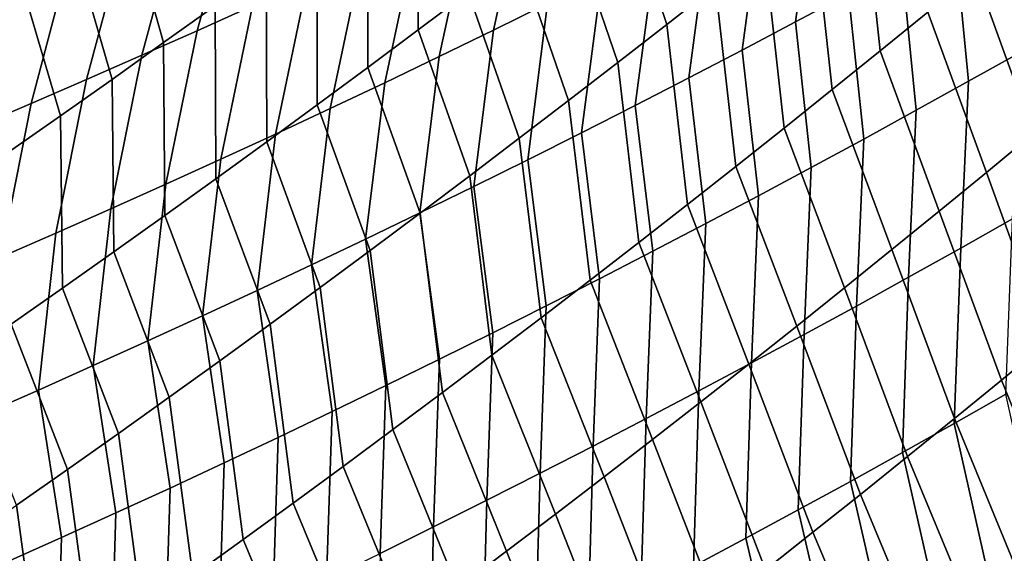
# Model space of a CAD drawing. Header units: metres. Extents: x -240 to 45, y -77 to 27.
# Tile 997 of 1056: x 28.489 to 30.187, y -23.57 to -22.649. Entities that reach past the tile are written whole.
import ezdxf

# ---------------------------------------------------------------- set-up
doc = ezdxf.new("R2010")
doc.units = ezdxf.units.M
doc.layers.add('solid_102011X2', color=7, linetype='CONTINUOUS')

msp = doc.modelspace()

# ---------------------------------------------------------------- linework, layer by layer
at = {"layer": 'solid_102011X2'}
for points in [[(29.262505, -22.60202, 81.812614), (29.176115, -22.667013, 81.777588), (29.177694, -22.366995, 81.462105), (29.264891, -22.301573, 81.495857)], [(30.055197, -22.636143, 82.764595), (29.972919, -22.703182, 82.724838), (29.939541, -22.391144, 82.413055), (30.022442, -22.323772, 82.451302)], [(29.689032, -22.591356, 82.299591), (29.604923, -22.657455, 82.262199), (29.519892, -22.405041, 81.918991), (29.605097, -22.338718, 81.95488)], [(29.863852, -22.384684, 121.40609), (29.826965, -22.653326, 121.124489), (29.918633, -22.604401, 121.079971), (29.956064, -22.335863, 121.362328)], [(29.458223, -22.357069, 121.900856), (29.364086, -22.403038, 121.941963), (29.30617, -22.667677, 121.661308), (29.399626, -22.621712, 121.619667)], [(28.961229, -22.37005, 122.427025), (28.865234, -22.413036, 122.465569), (28.795422, -22.668341, 122.181068), (28.89064, -22.625395, 122.142128)], [(29.176115, -22.667013, 81.777588), (29.08943, -22.73167, 81.742783), (29.090216, -22.432074, 81.428566), (29.177694, -22.366995, 81.462105)], [(28.826071, -22.625242, 81.329277), (28.737453, -22.688934, 81.296631), (28.671484, -22.455988, 80.949966), (28.76132, -22.392107, 80.98127)], [(29.771423, -22.433037, 121.449509), (29.735071, -22.70179, 121.168655), (29.826965, -22.653326, 121.124489), (29.863852, -22.384684, 121.40609)], [(29.972919, -22.703182, 82.724838), (29.890331, -22.769913, 82.685295), (29.856339, -22.458199, 82.375015), (29.939541, -22.391144, 82.413055)], [(29.364086, -22.403038, 121.941963), (29.269762, -22.448513, 121.982712), (29.212517, -22.713152, 121.702599), (29.30617, -22.667677, 121.661308)], [(29.604923, -22.657455, 82.262199), (29.520512, -22.72323, 82.225021), (29.434393, -22.471033, 81.883324), (29.519892, -22.405041, 81.918991)], [(28.865234, -22.413036, 122.465569), (28.769077, -22.455502, 122.503754), (28.700033, -22.71077, 122.219643), (28.795422, -22.668341, 122.181068)], [(29.08943, -22.73167, 81.742783), (29.002445, -22.795988, 81.708199), (29.002451, -22.496811, 81.395248), (29.090216, -22.432074, 81.428566)], [(29.678783, -22.480921, 121.492577), (29.642958, -22.74979, 121.212463), (29.735071, -22.70179, 121.168655), (29.771423, -22.433037, 121.449509)], [(28.737453, -22.688934, 81.296631), (28.648554, -22.752274, 81.264206), (28.581375, -22.519506, 80.918892), (28.671484, -22.455988, 80.949966)], [(28.769077, -22.455502, 122.503754), (28.67276, -22.497442, 122.541573), (28.604479, -22.752678, 122.257843), (28.700033, -22.71077, 122.219643)], [(29.269762, -22.448513, 121.982712), (29.175251, -22.49349, 122.023109), (29.118671, -22.758133, 121.743515), (29.212517, -22.713152, 121.702599)], [(29.890331, -22.769913, 82.685295), (29.80743, -22.83633, 82.645981), (29.772837, -22.524937, 82.337196), (29.856339, -22.458199, 82.375015)], [(30.10128, -22.505188, 120.989883), (30.125534, -22.755684, 120.688988), (30.215492, -22.705286, 120.642586), (30.192253, -22.45491, 120.944321)], [(29.520512, -22.72323, 82.225021), (29.435793, -22.788683, 82.188072), (29.348598, -22.536692, 81.847862), (29.434393, -22.471033, 81.883324)], [(29.175251, -22.49349, 122.023109), (29.080559, -22.537966, 122.063141), (29.024635, -22.80262, 121.784073), (29.118671, -22.758133, 121.743515)], [(29.585936, -22.52833, 121.535294), (29.550625, -22.797321, 121.255913), (29.642958, -22.74979, 121.212463), (29.678783, -22.480921, 121.492577)], [(28.67276, -22.497442, 122.541573), (28.576286, -22.538851, 122.579018), (28.50876, -22.79406, 122.29567), (28.604479, -22.752678, 122.257843)], [(29.002445, -22.795988, 81.708199), (28.915167, -22.859966, 81.673843), (28.914402, -22.561199, 81.362152), (29.002451, -22.496811, 81.395248)], [(30.010071, -22.555021, 121.035103), (30.035334, -22.805647, 120.735039), (30.125534, -22.755684, 120.688988), (30.10128, -22.505188, 120.989883)], [(30.317902, -22.778463, 83.177719), (30.237246, -22.845774, 83.135933), (30.137161, -22.568792, 82.804565), (30.218817, -22.501137, 82.844757)], [(28.648554, -22.752274, 81.264206), (28.55937, -22.815258, 81.232018), (28.490995, -22.582663, 80.888046), (28.581375, -22.519506, 80.918892)], [(29.492882, -22.575262, 121.57766), (29.458075, -22.844381, 121.299004), (29.550625, -22.797321, 121.255913), (29.585936, -22.52833, 121.535294)], [(29.80743, -22.83633, 82.645981), (29.724213, -22.902433, 82.60688), (29.689032, -22.591356, 82.299591), (29.772837, -22.524937, 82.337196)], [(28.576286, -22.538851, 122.579018), (28.479662, -22.579727, 122.616104), (28.412884, -22.834913, 122.333122), (28.50876, -22.79406, 122.29567)], [(29.080559, -22.537966, 122.063141), (28.985687, -22.581936, 122.102814), (28.930412, -22.846603, 121.824257), (29.024635, -22.80262, 121.784073)], [(29.435793, -22.788683, 82.188072), (29.350765, -22.853809, 82.151329), (29.262505, -22.60202, 81.812614), (29.348598, -22.536692, 81.847862)], [(28.915167, -22.859966, 81.673843), (28.827591, -22.923603, 81.639709), (28.826071, -22.625242, 81.329277), (28.914402, -22.561199, 81.362152)], [(29.918633, -22.604401, 121.079971), (29.944891, -22.855173, 120.780739), (30.035334, -22.805647, 120.735039), (30.010071, -22.555021, 121.035103)], [(29.399626, -22.621712, 121.619667), (29.365313, -22.890963, 121.341721), (29.458075, -22.844381, 121.299004), (29.492882, -22.575262, 121.57766)], [(30.237246, -22.845774, 83.135933), (30.156267, -22.912786, 83.094368), (30.055197, -22.636143, 82.764595), (30.137161, -22.568792, 82.804565)], [(28.55937, -22.815258, 81.232018), (28.469904, -22.877888, 81.200066), (28.400343, -22.645452, 80.85743), (28.490995, -22.582663, 80.888046)], [(28.985687, -22.581936, 122.102814), (28.89064, -22.625395, 122.142128), (28.836006, -22.890083, 121.864067), (28.930412, -22.846603, 121.824257)], [(29.724213, -22.902433, 82.60688), (29.640678, -22.968222, 82.568001), (29.604923, -22.657455, 82.262199), (29.689032, -22.591356, 82.299591)], [(29.350765, -22.853809, 82.151329), (29.26543, -22.918612, 82.114815), (29.176115, -22.667013, 81.777588), (29.262505, -22.60202, 81.812614)], [(29.826965, -22.653326, 121.124489), (29.854208, -22.904255, 120.826088), (29.944891, -22.855173, 120.780739), (29.918633, -22.604401, 121.079971)], [(28.827591, -22.923603, 81.639709), (28.739719, -22.986897, 81.60582), (28.737453, -22.688934, 81.296631), (28.826071, -22.625242, 81.329277)], [(28.89064, -22.625395, 122.142128), (28.795422, -22.668341, 122.181068), (28.741419, -22.933054, 121.903511), (28.836006, -22.890083, 121.864067)], [(29.30617, -22.667677, 121.661308), (29.272343, -22.937065, 121.384079), (29.365313, -22.890963, 121.341721), (29.399626, -22.621712, 121.619667)], [(30.156267, -22.912786, 83.094368), (30.07497, -22.9795, 83.053024), (29.972919, -22.703182, 82.724838), (30.055197, -22.636143, 82.764595)], [(29.640678, -22.968222, 82.568001), (29.556828, -23.033691, 82.52935), (29.520512, -22.72323, 82.225021), (29.604923, -22.657455, 82.262199)], [(29.735071, -22.70179, 121.168655), (29.76329, -22.95289, 120.871086), (29.854208, -22.904255, 120.826088), (29.826965, -22.653326, 121.124489)], [(28.795422, -22.668341, 122.181068), (28.700033, -22.71077, 122.219643), (28.646654, -22.975512, 121.942574), (28.741419, -22.933054, 121.903511)], [(29.26543, -22.918612, 82.114815), (29.179785, -22.983084, 82.078522), (29.08943, -22.73167, 81.742783), (29.176115, -22.667013, 81.777588)], [(29.212517, -22.713152, 121.702599), (29.179165, -22.982681, 121.426071), (29.272343, -22.937065, 121.384079), (29.30617, -22.667677, 121.661308)], [(28.739719, -22.986897, 81.60582), (28.651554, -23.049843, 81.572159), (28.648554, -22.752274, 81.264206), (28.737453, -22.688934, 81.296631)], [(28.700033, -22.71077, 122.219643), (28.604479, -22.752678, 122.257843), (28.551714, -23.017454, 121.981262), (28.646654, -22.975512, 121.942574)], [(29.118671, -22.758133, 121.743515), (29.085783, -23.027811, 121.467682), (29.179165, -22.982681, 121.426071), (29.212517, -22.713152, 121.702599)], [(29.642958, -22.74979, 121.212463), (29.672142, -23.001074, 120.915718), (29.76329, -22.95289, 120.871086), (29.735071, -22.70179, 121.168655)], [(30.07497, -22.9795, 83.053024), (29.993349, -23.045908, 83.011902), (29.890331, -22.769913, 82.685295), (29.972919, -22.703182, 82.724838)], [(30.125534, -22.755684, 120.688988), (30.111858, -23.043499, 120.422539), (30.201397, -22.993006, 120.375221), (30.215492, -22.705286, 120.642586)], [(29.179785, -22.983084, 82.078522), (29.093832, -23.047226, 82.042458), (29.002445, -22.795988, 81.708199), (29.08943, -22.73167, 81.742783)], [(29.556828, -23.033691, 82.52935), (29.472658, -23.098845, 82.490921), (29.435793, -22.788683, 82.188072), (29.520512, -22.72323, 82.225021)], [(29.550625, -22.797321, 121.255913), (29.580761, -23.048801, 120.959991), (29.672142, -23.001074, 120.915718), (29.642958, -22.74979, 121.212463)], [(28.604479, -22.752678, 122.257843), (28.50876, -22.79406, 122.29567), (28.456602, -23.058872, 122.019569), (28.551714, -23.017454, 121.981262)], [(28.651554, -23.049843, 81.572159), (28.563093, -23.11244, 81.538742), (28.55937, -22.815258, 81.232018), (28.648554, -22.752274, 81.264206)], [(29.024635, -22.80262, 121.784073), (28.992201, -23.072449, 121.508926), (29.085783, -23.027811, 121.467682), (29.118671, -22.758133, 121.743515)], [(30.035334, -22.805647, 120.735039), (30.022064, -23.093567, 120.46949), (30.111858, -23.043499, 120.422539), (30.125534, -22.755684, 120.688988)], [(29.993349, -23.045908, 83.011902), (29.911404, -23.112013, 82.971001), (29.80743, -22.83633, 82.645981), (29.890331, -22.769913, 82.685295)], [(28.50876, -22.79406, 122.29567), (28.412884, -22.834913, 122.333122), (28.361324, -23.099768, 122.057487), (28.456602, -23.058872, 122.019569)], [(29.093832, -23.047226, 82.042458), (29.007572, -23.111038, 82.006622), (28.915167, -22.859966, 81.673843), (29.002445, -22.795988, 81.708199)], [(29.472658, -23.098845, 82.490921), (29.388166, -23.163677, 82.452721), (29.350765, -22.853809, 82.151329), (29.435793, -22.788683, 82.188072)], [(29.458075, -22.844381, 121.299004), (29.489155, -23.096069, 121.003899), (29.580761, -23.048801, 120.959991), (29.550625, -22.797321, 121.255913)], [(28.563093, -23.11244, 81.538742), (28.474339, -23.174686, 81.505562), (28.469904, -22.877888, 81.200066), (28.55937, -22.815258, 81.232018)], [(28.930412, -22.846603, 121.824257), (28.898422, -23.116589, 121.549797), (28.992201, -23.072449, 121.508926), (29.024635, -22.80262, 121.784073)], [(29.944891, -22.855173, 120.780739), (29.932016, -23.143202, 120.51609), (30.022064, -23.093567, 120.46949), (30.035334, -22.805647, 120.735039)], [(28.836006, -22.890083, 121.864067), (28.804449, -23.160229, 121.590279), (28.898422, -23.116589, 121.549797), (28.930412, -22.846603, 121.824257)], [(29.365313, -22.890963, 121.341721), (29.397326, -23.142872, 121.04744), (29.489155, -23.096069, 121.003899), (29.458075, -22.844381, 121.299004)], [(29.911404, -23.112013, 82.971001), (29.829132, -23.177813, 82.930328), (29.724213, -22.902433, 82.60688), (29.80743, -22.83633, 82.645981)], [(30.342388, -23.13826, 83.453529), (30.262342, -23.204836, 83.410385), (30.156267, -22.912786, 83.094368), (30.237246, -22.845774, 83.135933)], [(29.007572, -23.111038, 82.006622), (28.921003, -23.174515, 81.971024), (28.827591, -22.923603, 81.639709), (28.915167, -22.859966, 81.673843)], [(29.388166, -23.163677, 82.452721), (29.303354, -23.228188, 82.414749), (29.26543, -22.918612, 82.114815), (29.350765, -22.853809, 82.151329)], [(29.854208, -22.904255, 120.826088), (29.841717, -23.192402, 120.562332), (29.932016, -23.143202, 120.51609), (29.944891, -22.855173, 120.780739)], [(28.741419, -22.933054, 121.903511), (28.710285, -23.203363, 121.630386), (28.804449, -23.160229, 121.590279), (28.836006, -22.890083, 121.864067)], [(29.272343, -22.937065, 121.384079), (29.305273, -23.189205, 121.090607), (29.397326, -23.142872, 121.04744), (29.365313, -22.890963, 121.341721)], [(29.829132, -23.177813, 82.930328), (29.746536, -23.243303, 82.889877), (29.640678, -22.968222, 82.568001), (29.724213, -22.902433, 82.60688)], [(29.303354, -23.228188, 82.414749), (29.21822, -23.292377, 82.377007), (29.179785, -22.983084, 82.078522), (29.26543, -22.918612, 82.114815)], [(29.76329, -22.95289, 120.871086), (29.751171, -23.241161, 120.6082), (29.841717, -23.192402, 120.562332), (29.854208, -22.904255, 120.826088)], [(30.262342, -23.204836, 83.410385), (30.181967, -23.271118, 83.367462), (30.07497, -22.9795, 83.053024), (30.156267, -22.912786, 83.094368)], [(28.646654, -22.975512, 121.942574), (28.615932, -23.245989, 121.670113), (28.710285, -23.203363, 121.630386), (28.741419, -22.933054, 121.903511)], [(28.921003, -23.174515, 81.971024), (28.834129, -23.237656, 81.935654), (28.739719, -22.986897, 81.60582), (28.827591, -22.923603, 81.639709)], [(29.179165, -22.982681, 121.426071), (29.213005, -23.235067, 121.133408), (29.305273, -23.189205, 121.090607), (29.272343, -22.937065, 121.384079)], [(29.672142, -23.001074, 120.915718), (29.660381, -23.289476, 120.653709), (29.751171, -23.241161, 120.6082), (29.76329, -22.95289, 120.871086)], [(29.746536, -23.243303, 82.889877), (29.66361, -23.308487, 82.849655), (29.556828, -23.033691, 82.52935), (29.640678, -22.968222, 82.568001)], [(28.551714, -23.017454, 121.981262), (28.521395, -23.288101, 121.70945), (28.615932, -23.245989, 121.670113), (28.646654, -22.975512, 121.942574)], [(28.834129, -23.237656, 81.935654), (28.746948, -23.300461, 81.900536), (28.651554, -23.049843, 81.572159), (28.739719, -22.986897, 81.60582)], [(29.085783, -23.027811, 121.467682), (29.120522, -23.280453, 121.175835), (29.213005, -23.235067, 121.133408), (29.179165, -22.982681, 121.426071)], [(29.21822, -23.292377, 82.377007), (29.132765, -23.356239, 82.339493), (29.093832, -23.047226, 82.042458), (29.179785, -22.983084, 82.078522)], [(30.181967, -23.271118, 83.367462), (30.101257, -23.337109, 83.324768), (29.993349, -23.045908, 83.011902), (30.07497, -22.9795, 83.053024)], [(29.580761, -23.048801, 120.959991), (29.569349, -23.337343, 120.698853), (29.660381, -23.289476, 120.653709), (29.672142, -23.001074, 120.915718)], [(30.111858, -23.043499, 120.422539), (30.100718, -23.345844, 120.171188), (30.18985, -23.295353, 120.122993), (30.201397, -22.993006, 120.375221)], [(28.456602, -23.058872, 122.019569), (28.426678, -23.329697, 121.748398), (28.521395, -23.288101, 121.70945), (28.551714, -23.017454, 121.981262)], [(28.992201, -23.072449, 121.508926), (29.027826, -23.325356, 121.21788), (29.120522, -23.280453, 121.175835), (29.085783, -23.027811, 121.467682)], [(29.66361, -23.308487, 82.849655), (29.580357, -23.37336, 82.809669), (29.472658, -23.098845, 82.490921), (29.556828, -23.033691, 82.52935)], [(28.746948, -23.300461, 81.900536), (28.65946, -23.362925, 81.865646), (28.563093, -23.11244, 81.538742), (28.651554, -23.049843, 81.572159)], [(29.132765, -23.356239, 82.339493), (29.046988, -23.419777, 82.302223), (29.007572, -23.111038, 82.006622), (29.093832, -23.047226, 82.042458)], [(29.489155, -23.096069, 121.003899), (29.478079, -23.384754, 120.743622), (29.569349, -23.337343, 120.698853), (29.580761, -23.048801, 120.959991)], [(30.101257, -23.337109, 83.324768), (30.020214, -23.402802, 83.282303), (29.911404, -23.112013, 82.971001), (29.993349, -23.045908, 83.011902)], [(30.022064, -23.093567, 120.46949), (30.011318, -23.395916, 120.219017), (30.100718, -23.345844, 120.171188), (30.111858, -23.043499, 120.422539)], [(28.898422, -23.116589, 121.549797), (28.934923, -23.369776, 121.259552), (29.027826, -23.325356, 121.21788), (28.992201, -23.072449, 121.508926)], [(29.397326, -23.142872, 121.04744), (29.386572, -23.431707, 120.78801), (29.478079, -23.384754, 120.743622), (29.489155, -23.096069, 121.003899)], [(29.580357, -23.37336, 82.809669), (29.496773, -23.43792, 82.769913), (29.388166, -23.163677, 82.452721), (29.472658, -23.098845, 82.490921)], [(29.932016, -23.143202, 120.51609), (29.921652, -23.445566, 120.266487), (30.011318, -23.395916, 120.219017), (30.022064, -23.093567, 120.46949)], [(28.65946, -23.362925, 81.865646), (28.571669, -23.425045, 81.831017), (28.474339, -23.174686, 81.505562), (28.563093, -23.11244, 81.538742)], [(28.804449, -23.160229, 121.590279), (28.841814, -23.413706, 121.300842), (28.934923, -23.369776, 121.259552), (28.898422, -23.116589, 121.549797)], [(29.046988, -23.419777, 82.302223), (28.960892, -23.482986, 82.265198), (28.921003, -23.174515, 81.971024), (29.007572, -23.111038, 82.006622)], [(30.020214, -23.402802, 83.282303), (29.938837, -23.468199, 83.240059), (29.829132, -23.177813, 82.930328), (29.911404, -23.112013, 82.971001)], [(29.305273, -23.189205, 121.090607), (29.294832, -23.478197, 120.832031), (29.386572, -23.431707, 120.78801), (29.397326, -23.142872, 121.04744)], [(29.841717, -23.192402, 120.562332), (29.831724, -23.494789, 120.313583), (29.921652, -23.445566, 120.266487), (29.932016, -23.143202, 120.51609)], [(28.571669, -23.425045, 81.831017), (28.48357, -23.486824, 81.796631), (28.38529, -23.23658, 81.472626), (28.474339, -23.174686, 81.505562)], [(28.710285, -23.203363, 121.630386), (28.748503, -23.457142, 121.341743), (28.841814, -23.413706, 121.300842), (28.804449, -23.160229, 121.590279)], [(28.960892, -23.482986, 82.265198), (28.874475, -23.545864, 82.228409), (28.834129, -23.237656, 81.935654), (28.921003, -23.174515, 81.971024)], [(29.496773, -23.43792, 82.769913), (29.412857, -23.502167, 82.730385), (29.303354, -23.228188, 82.414749), (29.388166, -23.163677, 82.452721)], [(29.213005, -23.235067, 121.133408), (29.202864, -23.524221, 120.875671), (29.294832, -23.478197, 120.832031), (29.305273, -23.189205, 121.090607)], [(29.938837, -23.468199, 83.240059), (29.857122, -23.533295, 83.198051), (29.746536, -23.243303, 82.889877), (29.829132, -23.177813, 82.930328)], [(28.615932, -23.245989, 121.670113), (28.654991, -23.500082, 121.382263), (28.748503, -23.457142, 121.341743), (28.710285, -23.203363, 121.630386)], [(29.751171, -23.241161, 120.6082), (29.741539, -23.543579, 120.360313), (29.831724, -23.494789, 120.313583), (29.841717, -23.192402, 120.562332)], [(30.383186, -23.503723, 83.71714), (30.303631, -23.569582, 83.672592), (30.181967, -23.271118, 83.367462), (30.262342, -23.204836, 83.410385)], [(28.874475, -23.545864, 82.228409), (28.787741, -23.60841, 82.191872), (28.746948, -23.300461, 81.900536), (28.834129, -23.237656, 81.935654)], [(29.120522, -23.280453, 121.175835), (29.110668, -23.569775, 120.918922), (29.202864, -23.524221, 120.875671), (29.213005, -23.235067, 121.133408)], [(29.412857, -23.502167, 82.730385), (29.328609, -23.566099, 82.691093), (29.21822, -23.292377, 82.377007), (29.303354, -23.228188, 82.414749)], [(29.660381, -23.289476, 120.653709), (29.651094, -23.591932, 120.40667), (29.741539, -23.543579, 120.360313), (29.751171, -23.241161, 120.6082)], [(29.857122, -23.533295, 83.198051), (29.775072, -23.598093, 83.156281), (29.66361, -23.308487, 82.849655), (29.746536, -23.243303, 82.889877)], [(28.521395, -23.288101, 121.70945), (28.561283, -23.542519, 121.422394), (28.654991, -23.500082, 121.382263), (28.615932, -23.245989, 121.670113)], [(30.303631, -23.569582, 83.672592), (30.223732, -23.635157, 83.628265), (30.101257, -23.337109, 83.324768), (30.181967, -23.271118, 83.367462)], [(28.426678, -23.329697, 121.748398), (28.467382, -23.584448, 121.462135), (28.561283, -23.542519, 121.422394), (28.521395, -23.288101, 121.70945)], [(29.027826, -23.325356, 121.21788), (29.018248, -23.614851, 120.9618), (29.110668, -23.569775, 120.918922), (29.120522, -23.280453, 121.175835)], [(29.328609, -23.566099, 82.691093), (29.244028, -23.629717, 82.652039), (29.132765, -23.356239, 82.339493), (29.21822, -23.292377, 82.377007)], [(29.569349, -23.337343, 120.698853), (29.560398, -23.639843, 120.452652), (29.651094, -23.591932, 120.40667), (29.660381, -23.289476, 120.653709)], [(28.787741, -23.60841, 82.191872), (28.700689, -23.670622, 82.155586), (28.65946, -23.362925, 81.865646), (28.746948, -23.300461, 81.900536)], [(29.775072, -23.598093, 83.156281), (29.69268, -23.662588, 83.114738), (29.580357, -23.37336, 82.809669), (29.66361, -23.308487, 82.849655)], [(30.100718, -23.345844, 120.171188), (30.162622, -23.62215, 119.896851), (30.250967, -23.571539, 119.847618), (30.18985, -23.295353, 120.122993)], [(28.934923, -23.369776, 121.259552), (28.925608, -23.659451, 121.00428), (29.018248, -23.614851, 120.9618), (29.027826, -23.325356, 121.21788)], [(29.478079, -23.384754, 120.743622), (29.46945, -23.687307, 120.49826), (29.560398, -23.639843, 120.452652), (29.569349, -23.337343, 120.698853)], [(30.223732, -23.635157, 83.628265), (30.14349, -23.700443, 83.584175), (30.020214, -23.402802, 83.282303), (30.101257, -23.337109, 83.324768)], [(29.244028, -23.629717, 82.652039), (29.159115, -23.693014, 82.613228), (29.046988, -23.419777, 82.302223), (29.132765, -23.356239, 82.339493)], [(30.011318, -23.395916, 120.219017), (30.073996, -23.672359, 119.945717), (30.162622, -23.62215, 119.896851), (30.100718, -23.345844, 120.171188)], [(28.700689, -23.670622, 82.155586), (28.613317, -23.732498, 82.119553), (28.571669, -23.425045, 81.831017), (28.65946, -23.362925, 81.865646)], [(28.841814, -23.413706, 121.300842), (28.832748, -23.703564, 121.046379), (28.925608, -23.659451, 121.00428), (28.934923, -23.369776, 121.259552)], [(29.69268, -23.662588, 83.114738), (29.609951, -23.72678, 83.073433), (29.496773, -23.43792, 82.769913), (29.580357, -23.37336, 82.809669)], [(29.386572, -23.431707, 120.78801), (29.378254, -23.73432, 120.54348), (29.46945, -23.687307, 120.49826), (29.478079, -23.384754, 120.743622)], [(29.921652, -23.445566, 120.266487), (29.985092, -23.72216, 119.994217), (30.073996, -23.672359, 119.945717), (30.011318, -23.395916, 120.219017)], [(30.14349, -23.700443, 83.584175), (30.062904, -23.76544, 83.540314), (29.938837, -23.468199, 83.240059), (30.020214, -23.402802, 83.282303)], [(28.613317, -23.732498, 82.119553), (28.525631, -23.794033, 82.083778), (28.48357, -23.486824, 81.796631), (28.571669, -23.425045, 81.831017)], [(28.748503, -23.457142, 121.341743), (28.739676, -23.74719, 121.088089), (28.832748, -23.703564, 121.046379), (28.841814, -23.413706, 121.300842)], [(29.159115, -23.693014, 82.613228), (29.073872, -23.755993, 82.574661), (28.960892, -23.482986, 82.265198), (29.046988, -23.419777, 82.302223)], [(29.294832, -23.478197, 120.832031), (29.286814, -23.780878, 120.588326), (29.378254, -23.73432, 120.54348), (29.386572, -23.431707, 120.78801)], [(29.609951, -23.72678, 83.073433), (29.52688, -23.790667, 83.032364), (29.412857, -23.502167, 82.730385), (29.496773, -23.43792, 82.769913)], [(29.831724, -23.494789, 120.313583), (29.895914, -23.771549, 120.042351), (29.985092, -23.72216, 119.994217), (29.921652, -23.445566, 120.266487)], [(28.654991, -23.500082, 121.382263), (28.646391, -23.790323, 121.129402), (28.739676, -23.74719, 121.088089), (28.748503, -23.457142, 121.341743)], [(29.202864, -23.524221, 120.875671), (29.195129, -23.826977, 120.632782), (29.286814, -23.780878, 120.588326), (29.294832, -23.478197, 120.832031)], [(30.062904, -23.76544, 83.540314), (29.98197, -23.830149, 83.496689), (29.857122, -23.533295, 83.198051), (29.938837, -23.468199, 83.240059)], [(28.525631, -23.794033, 82.083778), (28.437628, -23.855228, 82.048264), (28.395168, -23.548254, 81.762497), (28.48357, -23.486824, 81.796631)], [(29.073872, -23.755993, 82.574661), (28.988297, -23.818651, 82.536346), (28.874475, -23.545864, 82.228409), (28.960892, -23.482986, 82.265198)], [(29.741539, -23.543579, 120.360313), (29.806463, -23.820518, 120.090111), (29.895914, -23.771549, 120.042351), (29.831724, -23.494789, 120.313583)], [(28.561283, -23.542519, 121.422394), (28.552896, -23.832958, 121.170319), (28.646391, -23.790323, 121.129402), (28.654991, -23.500082, 121.382263)], [(29.52688, -23.790667, 83.032364), (29.443468, -23.854246, 82.991539), (29.328609, -23.566099, 82.691093), (29.412857, -23.502167, 82.730385)], [(29.110668, -23.569775, 120.918922), (29.103209, -23.872612, 120.676849), (29.195129, -23.826977, 120.632782), (29.202864, -23.524221, 120.875671)], [(28.467382, -23.584448, 121.462135), (28.459196, -23.875092, 121.210838), (28.552896, -23.832958, 121.170319), (28.561283, -23.542519, 121.422394)], [(28.988297, -23.818651, 82.536346), (28.902391, -23.880985, 82.498276), (28.787741, -23.60841, 82.191872), (28.874475, -23.545864, 82.228409)], [(29.651094, -23.591932, 120.40667), (29.716743, -23.869064, 120.137497), (29.806463, -23.820518, 120.090111), (29.741539, -23.543579, 120.360313)], [(29.98197, -23.830149, 83.496689), (29.90069, -23.894564, 83.453308), (29.775072, -23.598093, 83.156281), (29.857122, -23.533295, 83.198051)], [(29.443468, -23.854246, 82.991539), (29.359715, -23.917521, 82.950951), (29.244028, -23.629717, 82.652039), (29.328609, -23.566099, 82.691093)]]:
    msp.add_3dface(points, dxfattribs=at)

doc.saveas('drawing.dxf')
